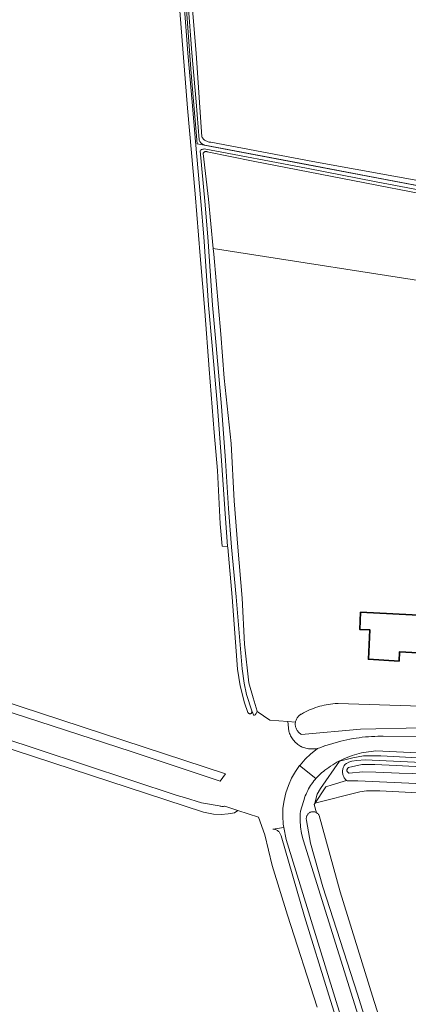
# Model space of a CAD drawing. Header units: metres. Extents: x 250001 to 257773, y 598992 to 609118.
# Tile 377 of 656: x 251167 to 251266, y 603658 to 603908. Entities that reach past the tile are written whole.
import ezdxf
from ezdxf.lldxf.tags import DXFTag

# ---------------------------------------------------------------- set-up
doc = ezdxf.new("R2010")
doc.units = ezdxf.units.M
for name, color, linetype, lineweight in [('B-WE-GR-BOUWLAND-GV', 252, 'Continuous', 13), ('B-WE-GR-GRAS-GV', 252, 'Continuous', 13), ('B-WE-GR-GROENVOORZIENING-GV', 252, 'Continuous', 18), ('B-WE-KG-GRENS_PERCEEL-G', 150, 'KG-PERCEEL', 18), ('B-WE-OG-BEBOUWING-GV', 1, 'Continuous', 35), ('B-WE-OG-TERREIN_ERF-GV', 7, 'Continuous', 18), ('B-WE-OG-WATER-GV', 252, 'Continuous', 18), ('B-WE-OG-WATER_SLOOT-GV', 252, 'Continuous', 18), ('B-WE-VH-VERHARDING_GESLOTEN-GV', 252, 'Continuous', 18), ('X-XX-AL-REFERENTIE-G', 7, 'Continuous', 18)]:
    doc.layers.add(name, color=color, linetype=linetype, lineweight=lineweight)
doc.styles.get("Standard").update_dxf_attribs({"font": 'NLCS-ISO.ttf'})
tags = doc.linetypes.add('KG-PERCEEL', pattern='A,5.5,-2,["P",Standard,S=1.8,R=0,X=-0.5,Y=-0.9],-2,5.5,-2,[5,NLCS.SHX,S=0.75,R=0,X=0,Y=0],-2', length=19).pattern_tags.tags
tags[6] = DXFTag(74, 10)

# ---------------------------------------------------------------- blocks, each defined once
blk = doc.blocks.new('BS2021-132-Xref-KAD-20210617')
at = {"layer": 'B-WE-KG-GRENS_PERCEEL-G', "flags": 128}
for points in [[(251212.026, 603876.875), (251210.529, 603894.764), (251207.784, 603932.099), (251208.333, 603940.335), (251209.98, 603943.629), (251213.823, 603946.374), (251222.059, 603952.413), (251229.745, 603958.453), (251241.824, 603969.434), (251308.807, 604029.279), (251318.063, 604037.563)], [(251387.835, 603843.429), (251212.026, 603876.875)], [(251241.986, 603708.79), (251241.991, 603708.828), (251242.633, 603711.115), (251243.435, 603712.52), (251248.285, 603719.54), (251251.7, 603720.393), (251254.431, 603720.849), (251258.811, 603720.849), (251306.036, 603718.363), (251373.049, 603715.013), (251439.19, 603712.101), (251490.923, 603709.18), (251548.269, 603706.271), (251578.1, 603704.991), (251637.439, 603702.001), (251647.346, 603698.97), (251649.599, 603704.859)], [(251650.317, 603692.742), (251577.699, 603696.401), (251547.849, 603697.382), (251490.135, 603700.308), (251438.701, 603703.213), (251372.715, 603706.118), (251305.53, 603709.477), (251258.571, 603711.949), (251255.176, 603711.949), (251253.489, 603711.668), (251241.986, 603708.79)]]:
    blk.add_lwpolyline(points, dxfattribs=at)
blk = doc.blocks.new('BS2021-132-Xref-BGT-GRIJS-20210617-aangepast')
at = {"layer": 'B-WE-GR-BOUWLAND-GV', "flags": 128}
for points in [[(251209.194, 603931.445), (251211.786, 603899.951), (251213.227, 603878.597), (251213.343, 603878.419), (251213.473, 603878.251), (251213.615, 603878.093), (251213.768, 603877.946), (251213.932, 603877.811), (251214.106, 603877.689), (251214.288, 603877.58), (251214.478, 603877.485), (251214.675, 603877.405), (251214.877, 603877.339), (251215.084, 603877.29), (251215.293, 603877.256), (251215.505, 603877.237), (251215.526, 603877.236), (251241.47, 603872.369), (251272.929, 603866.617)], [(251242.637, 603656.784), (251235.051, 603680.245), (251231.106, 603692.962), (251229.252, 603700.759), (251227.704, 603705.233), (251222.372, 603706.952), (251221.535, 603706.347), (251219.948, 603706.135), (251218.149, 603705.923), (251216.244, 603706.029), (251213.704, 603706.558), (251127.238, 603734.816)], [(251522.444, 603701.118), (251432.434, 603705.539), (251431.666, 603705.82), (251431.501, 603706.011), (251431.414, 603706.127), (251421.299, 603706.627), (251421.304, 603706.776), (251252.943, 603714.494), (251250.234, 603714.514), (251250.104, 603714.618), (251246.468, 603713.51), (251244.841, 603713.015), (251241.811, 603708.474), (251242.478, 603706.371), (251242.604, 603706.286), (251242.734, 603706.181), (251242.852, 603706.064), (251242.959, 603705.935), (251243.052, 603705.797), (251243.133, 603705.651), (251243.137, 603705.642), (251248.424, 603686.209), (251256.695, 603659.623), (251263.687, 603637.679)]]:
    blk.add_lwpolyline(points, dxfattribs=at)
at = {"layer": 'B-WE-GR-GRAS-GV', "flags": 128}
blk.add_lwpolyline([(251284.443, 603861.133), (251254.709, 603866.921), (251226.345, 603872.419), (251214.622, 603874.81), (251214.52, 603874.853), (251214.413, 603874.881), (251214.303, 603874.893), (251214.193, 603874.89), (251214.084, 603874.87), (251213.979, 603874.836), (251213.881, 603874.787), (251213.791, 603874.724), (251213.711, 603874.649), (251213.643, 603874.563), (251213.588, 603874.468), (251213.549, 603874.374), (251214.906, 603862.77), (251216.121, 603850.137), (251277.116, 603840.662)], dxfattribs=at)
at = {"layer": 'B-WE-GR-GROENVOORZIENING-GV', "flags": 128}
for points in [[(251127.238, 603734.816), (251213.704, 603706.558), (251216.244, 603706.029), (251218.149, 603705.923), (251219.948, 603706.135), (251221.535, 603706.347), (251222.372, 603706.952), (251219.058, 603708.02), (251218.996, 603708.01), (251218.771, 603707.99), (251218.546, 603707.986), (251218.321, 603707.999), (251218.097, 603708.026), (251217.876, 603708.07), (251217.692, 603708.119), (251213.134, 603708.933), (251208.86, 603710.279), (251206.937, 603710.798), (251171.595, 603722.496), (251170.263, 603722.93), (251131.495, 603735.657)], [(250865.585, 603830.017), (250939.276, 603805.269), (251000, 603785.911), (251004.35, 603784.461), (251038.672, 603773.017), (251078.444, 603760.038), (251111.861, 603749.198), (251132.986, 603742.098), (251158.355, 603733.951), (251195.201, 603721.956), (251217.875, 603714.45), (251219.261, 603716.305), (251114.831, 603750.531), (250992.726, 603790.484), (250841.623, 603839.882)], [(251269.134, 603728.001), (251253.676, 603727.681), (251238.64, 603726.327), (251238.45, 603726.431), (251238.269, 603726.548), (251238.097, 603726.678), (251237.935, 603726.821), (251237.784, 603726.975), (251237.644, 603727.14), (251237.518, 603727.315), (251237.404, 603727.498), (251237.305, 603727.69), (251237.22, 603727.889), (251237.15, 603728.093), (251237.095, 603728.302), (251237.056, 603728.514), (251237.032, 603728.729), (251237.025, 603728.945), (251237.033, 603729.161), (251237.058, 603729.375), (251237.07, 603729.441), (251235.111, 603729.64), (251235.393, 603727.195), (251235.484, 603726.889), (251235.591, 603726.586), (251235.713, 603726.29), (251235.85, 603726), (251236, 603725.718), (251236.165, 603725.443), (251236.343, 603725.177), (251236.535, 603724.92), (251236.739, 603724.672), (251236.955, 603724.436), (251237.182, 603724.21), (251237.348, 603724.062), (251237.421, 603723.996), (251237.67, 603723.795), (251237.928, 603723.606), (251238.196, 603723.43), (251238.472, 603723.267), (251238.527, 603723.237), (251238.824, 603723.107), (251239.127, 603722.992), (251239.435, 603722.892), (251239.748, 603722.807), (251240.065, 603722.737), (251240.385, 603722.684), (251240.707, 603722.646), (251241.031, 603722.624), (251241.355, 603722.618), (251241.679, 603722.628), (251242.002, 603722.654), (251242.324, 603722.696), (251242.643, 603722.754), (251242.766, 603722.782), (251242.959, 603722.827), (251243.271, 603722.916), (251243.578, 603723.02), (251243.88, 603723.139), (251244.175, 603723.273), (251244.463, 603723.422), (251244.525, 603723.456), (251248.615, 603724.573), (251249.389, 603724.766), (251250.167, 603724.944), (251250.948, 603725.107), (251251.733, 603725.253), (251252.519, 603725.384), (251253.309, 603725.499), (251254.101, 603725.599), (251254.894, 603725.682), (251255.689, 603725.75), (251256.485, 603725.801), (251257.282, 603725.837), (251258.08, 603725.856), (251258.878, 603725.86), (251259.385, 603725.854), (251268.139, 603725.771)], [(251392.658, 603715.643), (251257.541, 603722.122), (251256.929, 603722.076), (251256.319, 603722.014), (251255.711, 603721.935), (251255.105, 603721.841), (251254.501, 603721.731), (251253.901, 603721.606), (251253.304, 603721.465), (251252.711, 603721.308), (251252.123, 603721.136), (251251.539, 603720.948), (251250.96, 603720.746), (251250.387, 603720.528), (251249.819, 603720.296), (251249.258, 603720.049), (251248.703, 603719.787), (251248.155, 603719.51), (251247.615, 603719.22), (251247.083, 603718.916), (251246.558, 603718.598), (251246.043, 603718.266), (251245.536, 603717.921), (251245.038, 603717.563), (251244.549, 603717.192), (251244.204, 603716.917), (251243.825, 603716.604), (251243.457, 603716.278), (251243.099, 603715.941), (251242.753, 603715.593), (251242.418, 603715.233), (251242.279, 603715.074), (251242.095, 603714.863), (251241.784, 603714.482), (251241.486, 603714.091), (251241.201, 603713.691), (251240.929, 603713.282), (251240.67, 603712.864), (251240.425, 603712.438), (251240.194, 603712.005), (251239.977, 603711.563), (251239.775, 603711.116), (251239.587, 603710.661), (251239.415, 603710.201), (251239.257, 603709.736), (251239.115, 603709.266), (251239.103, 603709.224), (251238.376, 603706.757), (251238.292, 603706.116), (251238.236, 603704.436), (251238.341, 603702.759), (251238.607, 603701.1), (251239.031, 603699.474), (251301.39, 603500)], [(251259.52, 603638.939), (251252.885, 603660.109), (251244.03, 603687.472), (251240.945, 603698.622), (251239.903, 603704.398), (251239.864, 603704.56), (251239.84, 603704.725), (251239.832, 603704.891), (251239.865, 603705.223), (251239.905, 603705.385), (251239.96, 603705.543), (251240.03, 603705.694), (251240.114, 603705.838), (251240.212, 603705.973), (251240.322, 603706.098), (251240.443, 603706.212), (251240.575, 603706.314), (251240.716, 603706.403), (251240.865, 603706.478), (251241.02, 603706.538), (251241.181, 603706.584), (251241.345, 603706.613), (251241.511, 603706.627), (251241.677, 603706.624), (251241.843, 603706.606), (251242.006, 603706.572), (251242.165, 603706.523), (251242.319, 603706.458), (251242.466, 603706.379), (251242.478, 603706.371), (251241.811, 603708.474), (251244.841, 603713.015), (251246.468, 603713.51), (251250.104, 603714.618), (251250.066, 603714.649), (251249.908, 603714.796), (251249.762, 603714.954), (251249.628, 603715.122), (251249.506, 603715.301), (251249.399, 603715.487), (251249.305, 603715.681), (251249.226, 603715.882), (251249.162, 603716.087), (251249.114, 603716.297), (251249.081, 603716.51), (251249.064, 603716.725), (251249.063, 603716.941), (251249.078, 603717.156), (251249.109, 603717.369), (251249.156, 603717.579), (251249.218, 603717.786), (251249.296, 603717.987), (251249.388, 603718.181), (251249.494, 603718.369), (251249.614, 603718.548), (251249.684, 603718.641), (251250.051, 603718.934), (251250.637, 603719.231), (251251.465, 603719.49), (251252.689, 603719.669), (251254.813, 603719.872), (251281.728, 603718.554)], [(251259.193, 603620.282), (251234.746, 603699.583), (251234.122, 603702.619), (251231.338, 603702.192), (251231.431, 603702.19), (251231.616, 603702.17), (251231.799, 603702.135), (251231.978, 603702.084), (251232.152, 603702.018), (251232.319, 603701.937), (251232.479, 603701.842), (251232.631, 603701.734), (251232.772, 603701.613), (251232.903, 603701.481), (251233.022, 603701.337), (251233.128, 603701.185), (251233.22, 603701.023), (251233.298, 603700.854), (251233.362, 603700.679), (251233.407, 603700.512), (251239.365, 603679.889), (251245.541, 603659.852), (251251.462, 603641.202)]]:
    blk.add_lwpolyline(points, dxfattribs=at)
at = {"layer": 'B-WE-OG-BEBOUWING-GV', "flags": 128}
blk.add_lwpolyline([(251292.264, 603792.013), (251271.975, 603792.875), (251270.1, 603756.597), (251253.655, 603757.447), (251253.431, 603753.106), (251256.048, 603752.97), (251255.66, 603745.47), (251263.46, 603745.04), (251263.59, 603747.42), (251358.19, 603742.28), (251359.51, 603766.65), (251360.001, 603778.157), (251333.054, 603779.303), (251291.798, 603781.056), (251292.02, 603786.269), (251295.022, 603786.174), (251295.084, 603786.17), (251295.343, 603791.853)], close=True, dxfattribs=at)
at = {"layer": 'B-WE-OG-TERREIN_ERF-GV', "flags": 128}
for points in [[(251277.116, 603840.662), (251216.121, 603850.137), (251216.254, 603848.757), (251218.087, 603828.35), (251218.907, 603817.147), (251220.722, 603800.441), (251221.435, 603785.886), (251222.444, 603774.04), (251223.478, 603761.019), (251224.072, 603749.341), (251225.218, 603739.436), (251226.295, 603735.64), (251227.305, 603732.254), (251227.291, 603732.19), (251230.526, 603729.962), (251235.111, 603729.64), (251237.07, 603729.441), (251237.098, 603729.587), (251237.154, 603729.796), (251237.225, 603730), (251237.311, 603730.198), (251237.412, 603730.389), (251237.526, 603730.573), (251237.654, 603730.747), (251237.794, 603730.911), (251237.946, 603731.065), (251238.108, 603731.207), (251238.281, 603731.337), (251238.463, 603731.453), (251238.612, 603731.535), (251239.104, 603731.811), (251239.603, 603732.073), (251240.109, 603732.321), (251240.622, 603732.555), (251241.142, 603732.773), (251241.668, 603732.977), (251242.199, 603733.166), (251242.735, 603733.34), (251243.276, 603733.499), (251243.821, 603733.642), (251244.371, 603733.769), (251244.923, 603733.881), (251245.479, 603733.978), (251246.037, 603734.058), (251246.597, 603734.123), (251247.159, 603734.171), (251247.722, 603734.204), (251247.931, 603734.212), (251269.019, 603733.527)], [(251358.19, 603742.28), (251263.59, 603747.42), (251263.46, 603745.04), (251255.66, 603745.47), (251256.048, 603752.97), (251253.431, 603753.106), (251253.655, 603757.447), (251270.1, 603756.597)]]:
    blk.add_lwpolyline(points, dxfattribs=at)
at = {"layer": 'B-WE-OG-WATER-GV', "flags": 128}
blk.add_lwpolyline([(251280.499, 603717.513), (251262.704, 603718.371), (251257.264, 603718.627), (251253.992, 603718.696), (251250.578, 603717.871), (251250.529, 603717.841), (251250.441, 603717.773), (251250.363, 603717.693), (251250.298, 603717.603), (251250.247, 603717.504), (251250.21, 603717.399), (251250.188, 603717.29), (251250.183, 603717.178), (251250.193, 603717.067), (251250.219, 603716.959), (251250.261, 603716.856), (251250.316, 603716.759), (251250.385, 603716.672), (251250.466, 603716.595), (251250.557, 603716.531), (251250.656, 603716.48), (251250.762, 603716.444), (251254.208, 603716.83), (251257.54, 603716.681), (251263.458, 603716.481), (251280.421, 603716.015)], dxfattribs=at)
at = {"layer": 'B-WE-OG-WATER_SLOOT-GV', "flags": 128}
for points in [[(251207.413, 603914.05), (251209.616, 603885.918), (251211.556, 603864.14), (251212.825, 603848.304), (251213.998, 603834.229), (251215.069, 603819.388), (251216.402, 603803.26), (251217.249, 603793.584), (251217.941, 603780.027), (251218.401, 603774.3), (251219.8, 603774.216), (251219.069, 603783.854), (251218.225, 603796.101), (251217.214, 603809.843), (251215.892, 603825.396), (251214.952, 603835.688), (251213.773, 603853.106), (251212.995, 603862.174), (251211.589, 603877.407), (251210.79, 603887.429), (251209.713, 603899.943), (251208.73, 603912.323)], [(251209.727, 603912.404), (251210.71, 603900.026), (251211.787, 603887.511), (251212.555, 603877.868), (251212.581, 603877.79), (251212.647, 603877.624), (251212.729, 603877.465), (251212.824, 603877.313), (251212.932, 603877.171), (251213.053, 603877.038), (251213.185, 603876.918), (251213.327, 603876.809), (251213.479, 603876.714), (251213.638, 603876.632), (251213.804, 603876.565), (251213.975, 603876.513), (251240.057, 603871.603), (251257.842, 603868.157), (251278.042, 603864.351)], [(251277.858, 603863.368), (251257.654, 603867.174), (251239.869, 603870.621), (251213.79, 603875.53), (251213.633, 603875.513), (251213.479, 603875.479), (251213.328, 603875.43), (251213.184, 603875.367), (251213.047, 603875.288), (251212.918, 603875.197), (251212.806, 603875.099), (251213.991, 603862.263), (251214.77, 603853.182), (251215.949, 603835.767), (251216.888, 603825.484), (251218.21, 603809.922), (251219.223, 603796.172), (251220.067, 603783.927), (251220.816, 603774.05), (251221.942, 603761.354), (251223.495, 603743.065), (251223.994, 603739.429), (251224.642, 603736.506), (251225.962, 603732.362), (251226.516, 603731.13), (251226.651, 603731.217), (251226.777, 603731.317), (251226.893, 603731.429), (251226.997, 603731.552), (251227.088, 603731.684), (251227.166, 603731.825), (251227.229, 603731.973), (251227.277, 603732.126), (251227.305, 603732.254), (251226.295, 603735.64), (251225.218, 603739.436), (251224.072, 603749.341), (251223.478, 603761.019), (251222.444, 603774.04), (251221.435, 603785.886), (251220.722, 603800.441), (251218.907, 603817.147), (251218.087, 603828.35), (251216.254, 603848.757), (251216.121, 603850.137), (251214.906, 603862.77), (251213.549, 603874.374), (251213.588, 603874.468), (251213.643, 603874.563), (251213.711, 603874.649), (251213.791, 603874.724), (251213.881, 603874.787), (251213.979, 603874.836), (251214.084, 603874.87), (251214.193, 603874.89), (251214.303, 603874.893), (251214.413, 603874.881), (251214.52, 603874.853), (251214.622, 603874.81), (251226.345, 603872.419), (251254.709, 603866.921), (251284.443, 603861.133)], [(251272.929, 603866.617), (251241.47, 603872.369), (251215.526, 603877.236), (251215.505, 603877.237), (251215.293, 603877.256), (251215.084, 603877.29), (251214.877, 603877.339), (251214.675, 603877.405), (251214.478, 603877.485), (251214.288, 603877.58), (251214.106, 603877.689), (251213.932, 603877.811), (251213.768, 603877.946), (251213.615, 603878.093), (251213.473, 603878.251), (251213.343, 603878.419), (251213.227, 603878.597), (251211.786, 603899.951), (251209.194, 603931.445)], [(251208.73, 603912.323), (251209.713, 603899.943), (251210.79, 603887.429), (251211.589, 603877.407), (251212.995, 603862.174), (251213.773, 603853.106), (251214.952, 603835.688), (251215.892, 603825.396), (251217.214, 603809.843), (251218.225, 603796.101), (251219.069, 603783.854), (251219.8, 603774.216), (251219.819, 603773.968), (251220.946, 603761.273), (251222.325, 603742.951), (251222.958, 603738.694), (251224.127, 603734.409), (251224.972, 603731.93), (251224.987, 603731.896), (251225.036, 603731.817), (251225.098, 603731.747), (251225.17, 603731.69), (251225.252, 603731.645), (251225.34, 603731.615), (251225.431, 603731.6), (251225.524, 603731.602), (251225.616, 603731.619), (251225.703, 603731.652), (251225.782, 603731.699), (251225.853, 603731.759), (251225.913, 603731.831), (251225.959, 603731.911), (251225.991, 603731.998), (251226.007, 603732.09), (251226.008, 603732.183), (251225.992, 603732.274), (251225.962, 603732.362), (251224.642, 603736.506), (251223.994, 603739.429), (251223.495, 603743.065), (251221.942, 603761.354), (251220.816, 603774.05), (251220.067, 603783.927), (251219.223, 603796.172), (251218.21, 603809.922), (251216.888, 603825.484), (251215.949, 603835.767), (251214.77, 603853.182), (251213.991, 603862.263), (251212.806, 603875.099), (251212.918, 603875.197), (251213.047, 603875.288), (251213.184, 603875.367), (251213.328, 603875.43), (251213.479, 603875.479), (251213.633, 603875.513), (251213.79, 603875.53), (251239.869, 603870.621), (251257.654, 603867.174), (251277.858, 603863.368)], [(251278.042, 603864.351), (251257.842, 603868.157), (251240.057, 603871.603), (251213.975, 603876.513), (251213.804, 603876.565), (251213.638, 603876.632), (251213.479, 603876.714), (251213.327, 603876.809), (251213.185, 603876.918), (251213.053, 603877.038), (251212.932, 603877.171), (251212.824, 603877.313), (251212.729, 603877.465), (251212.647, 603877.624), (251212.581, 603877.79), (251212.555, 603877.868), (251211.787, 603887.511), (251210.71, 603900.026), (251209.727, 603912.404)], [(251281.728, 603718.554), (251254.813, 603719.872), (251252.689, 603719.669), (251251.465, 603719.49), (251250.637, 603719.231), (251250.051, 603718.934), (251249.684, 603718.641), (251249.614, 603718.548), (251249.494, 603718.369), (251249.388, 603718.181), (251249.296, 603717.987), (251249.218, 603717.786), (251249.156, 603717.579), (251249.109, 603717.369), (251249.078, 603717.156), (251249.063, 603716.941), (251249.064, 603716.725), (251249.081, 603716.51), (251249.114, 603716.297), (251249.162, 603716.087), (251249.226, 603715.882), (251249.305, 603715.681), (251249.399, 603715.487), (251249.506, 603715.301), (251249.628, 603715.122), (251249.762, 603714.954), (251249.908, 603714.796), (251250.066, 603714.649), (251250.104, 603714.618), (251250.234, 603714.514), (251252.943, 603714.494), (251421.304, 603706.776)], [(251280.421, 603716.015), (251263.458, 603716.481), (251257.54, 603716.681), (251254.208, 603716.83), (251250.762, 603716.444), (251250.656, 603716.48), (251250.557, 603716.531), (251250.466, 603716.595), (251250.385, 603716.672), (251250.316, 603716.759), (251250.261, 603716.856), (251250.219, 603716.959), (251250.193, 603717.067), (251250.183, 603717.178), (251250.188, 603717.29), (251250.21, 603717.399), (251250.247, 603717.504), (251250.298, 603717.603), (251250.363, 603717.693), (251250.441, 603717.773), (251250.529, 603717.841), (251250.578, 603717.871), (251253.992, 603718.696), (251257.264, 603718.627), (251262.704, 603718.371), (251280.499, 603717.513)]]:
    blk.add_lwpolyline(points, dxfattribs=at)
at = {"layer": 'B-WE-VH-VERHARDING_GESLOTEN-GV', "flags": 128}
for points in [[(251268.139, 603725.771), (251259.385, 603725.854), (251258.878, 603725.86), (251258.08, 603725.856), (251257.282, 603725.837), (251256.485, 603725.801), (251255.689, 603725.75), (251254.894, 603725.682), (251254.101, 603725.599), (251253.309, 603725.499), (251252.519, 603725.384), (251251.733, 603725.253), (251250.948, 603725.107), (251250.167, 603724.944), (251249.389, 603724.766), (251248.615, 603724.573), (251244.525, 603723.456), (251244.463, 603723.422), (251244.175, 603723.273), (251243.88, 603723.139), (251243.578, 603723.02), (251243.271, 603722.916), (251242.959, 603722.827), (251242.766, 603722.782), (251242.572, 603722.658), (251240.998, 603721.422), (251239.55, 603720.039), (251238.241, 603718.524), (251238.15, 603718.396), (251242.279, 603715.074), (251242.418, 603715.233), (251242.753, 603715.593), (251243.099, 603715.941), (251243.457, 603716.278), (251243.825, 603716.604), (251244.204, 603716.917), (251244.549, 603717.192), (251245.038, 603717.563), (251245.536, 603717.921), (251246.043, 603718.266), (251246.558, 603718.598), (251247.083, 603718.916), (251247.615, 603719.22), (251248.155, 603719.51), (251248.703, 603719.787), (251249.258, 603720.049), (251249.819, 603720.296), (251250.387, 603720.528), (251250.96, 603720.746), (251251.539, 603720.948), (251252.123, 603721.136), (251252.711, 603721.308), (251253.304, 603721.465), (251253.901, 603721.606), (251254.501, 603721.731), (251255.105, 603721.841), (251255.711, 603721.935), (251256.319, 603722.014), (251256.929, 603722.076), (251257.541, 603722.122), (251392.658, 603715.643)], [(251301.39, 603500), (251239.031, 603699.474), (251238.607, 603701.1), (251238.341, 603702.759), (251238.236, 603704.436), (251238.292, 603706.116), (251238.376, 603706.757), (251239.103, 603709.224), (251239.115, 603709.266), (251239.257, 603709.736), (251239.415, 603710.201), (251239.587, 603710.661), (251239.775, 603711.116), (251239.977, 603711.563), (251240.194, 603712.005), (251240.425, 603712.438), (251240.67, 603712.864), (251240.929, 603713.282), (251241.201, 603713.691), (251241.486, 603714.091), (251241.784, 603714.482), (251242.095, 603714.863), (251242.279, 603715.074), (251238.15, 603718.396), (251237.085, 603716.89), (251236.091, 603715.153), (251235.278, 603713.346), (251234.626, 603711.432), (251234.168, 603709.483), (251233.9, 603707.499), (251233.824, 603705.499), (251233.941, 603703.5), (251234.122, 603702.619), (251234.746, 603699.583), (251259.193, 603620.282)]]:
    blk.add_lwpolyline(points, dxfattribs=at)

msp = doc.modelspace()

# ---------------------------------------------------------------- block references
at = {"layer": 'X-XX-AL-REFERENTIE-G'}
for name in ['BS2021-132-Xref-BGT-GRIJS-20210617-aangepast', 'BS2021-132-Xref-KAD-20210617']:
    msp.add_blockref(name, (0, 0), dxfattribs=at)

doc.saveas('drawing.dxf')
